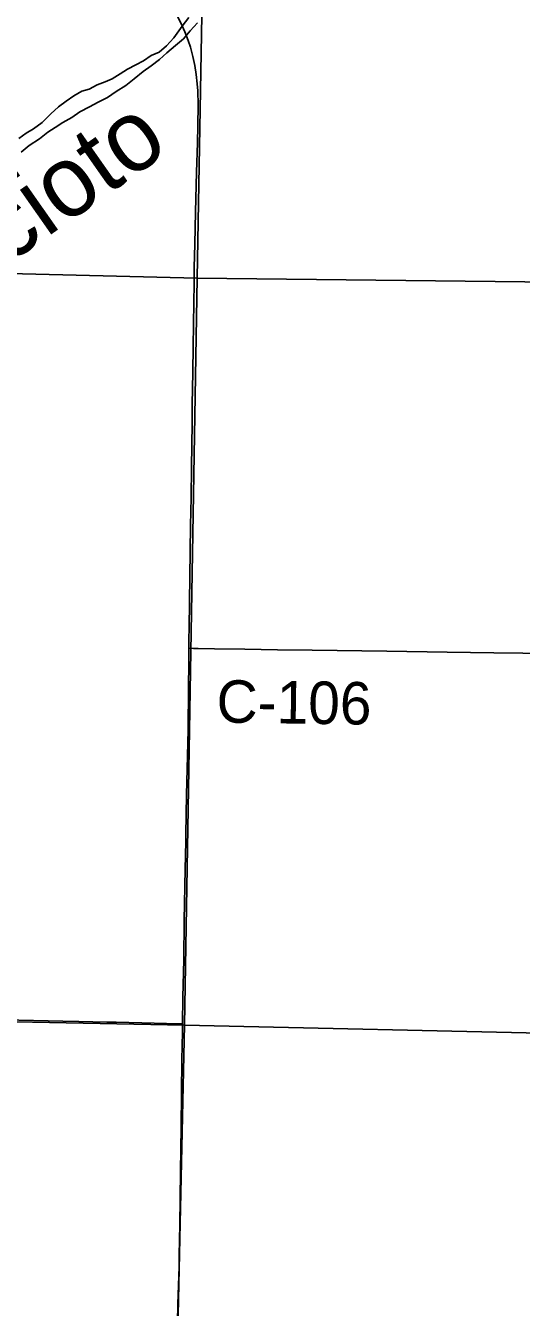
# Model space of a CAD drawing. Extents: x 1584893 to 1934202, y 663575 to 1091909.
# Drawn here: x 1775619 to 1779115, y 919483 to 928532 of the extents above; entities that cross this region are included whole.
import ezdxf

# ---------------------------------------------------------------- set-up
doc = ezdxf.new("R2010")
doc.units = 0
for name, color, linetype in [('GM_X_County_Road', 7, 'Continuous'), ('GM_X_County_Road_Text', 7, 'Continuous'), ('GM_X_Major_River', 7, 'Continuous'), ('GM_X_Major_River_Text', 7, 'Continuous'), ('GM_X_Section', 7, 'Continuous'), ('GM_X_State_Route', 7, 'Continuous')]:
    doc.layers.add(name, color=color, linetype=linetype)

msp = doc.modelspace()

# ---------------------------------------------------------------- linework, layer by layer
at = {"layer": 'GM_X_County_Road'}
for points in [[(1776769.7, 924136.3), (1776803.2, 924135.3), (1776836, 924134.3), (1776951, 924132.1), (1777164.3, 924128.9), (1777394, 924125.9), (1777640.1, 924121.9), (1778165.2, 924115.6), (1778591.8, 924109.5), (1778920, 924104.2), (1779330.2, 924098.7), (1779556.7, 924095.3)], [(1772711.3, 921554), (1772815.9, 921551.8), (1772864.9, 921550.9), (1772979.2, 921549.4), (1773126.6, 921548.3), (1773175.7, 921547.9), (1773241.2, 921547.6), (1773405.2, 921546.1), (1773634.6, 921545.2), (1773749.5, 921543.8), (1774044.9, 921536.6), (1774241.1, 921534), (1774519.9, 921528.8), (1774766, 921525.4), (1775110.6, 921520), (1775569.8, 921511.2), (1775881.2, 921503.9), (1775994.1, 921502), (1776191.3, 921497.2), (1776256.9, 921495.7), (1776437.2, 921491.4), (1776699.6, 921484.8), (1776725.4, 921484.1)]]:
    msp.add_lwpolyline(points, dxfattribs=at)
at = {"layer": 'GM_X_Major_River'}
for points in [[(1776001.8, 927923), (1776068.3, 927957.9), (1776130.7, 927990.8), (1776195.1, 928023.8), (1776257.7, 928066.7), (1776324.3, 928109.6), (1776384.9, 928156.6), (1776447.7, 928207.6), (1776504.2, 928248.7), (1776562.8, 928291.7), (1776613.5, 928340.9), (1776676.3, 928391.8), (1776732.9, 928438.9), (1776779.8, 928496.2), (1776830.6, 928551.3)], [(1776769.3, 928588.4), (1776722.4, 928527.2), (1776663.2, 928446.1), (1776612.3, 928388.9), (1776559.7, 928343.8), (1776503.4, 928320.7)], [(1776503.4, 928320.7), (1776450.9, 928283.6), (1776396.5, 928254.5), (1776336.2, 928225.5), (1776285.7, 928192.4), (1776229.2, 928157.3), (1776179, 928134.1), (1776122.8, 928115.1), (1776066.4, 928084), (1776014.2, 928068.9), (1775957.8, 928035.8), (1775903.3, 927998.7), (1775850.7, 927957.6), (1775796, 927908.5), (1775735.1, 927847.5), (1775674.5, 927802.5), (1775622.1, 927773.3), (1775571.5, 927734.2)], [(1775587.9, 927637.8), (1775642.6, 927684.9), (1775717.2, 927733.7), (1775775.9, 927780.7), (1775826.4, 927813.9), (1775880.8, 927847), (1775943.3, 927883.9), (1776001.8, 927923)]]:
    msp.add_lwpolyline(points, dxfattribs=at)
at = {"layer": 'GM_X_Section'}
for points in [[(1771577.8, 932153.5), (1776921.8, 932051), (1776827.6, 926748.9), (1771515.8, 926881.2)], [(1776921.8, 932051), (1782498, 931954.7), (1782334, 929327.6), (1782292, 926687.5), (1776827.6, 926748.9)], [(1771515.8, 926881.2), (1776827.6, 926748.9), (1776739.5, 921474.8), (1771379.6, 921581.5)], [(1776827.6, 926748.9), (1782292, 926687.5), (1782187.5, 921353.4), (1776739.5, 921474.8)], [(1776739.5, 921474.8), (1782187.5, 921353.4), (1782015, 916031.9), (1776623.4, 916198.9)]]:
    msp.add_lwpolyline(points, close=True, dxfattribs=at)
msp.add_lwpolyline([(1772311.8, 919482.1), (1772195.3, 919939.1), (1772161.4, 920031.3), (1772142.3, 920083.5), (1771947.5, 920499), (1771780.8, 920936.3), (1771716, 921108.9), (1771623.8, 921335.6), (1771548.8, 921466.2), (1771479.2, 921524.7), (1771379.6, 921581.5), (1776739.5, 921474.8), (1776623.4, 916198.9)], dxfattribs=at)
at = {"layer": 'GM_X_State_Route'}
for points in [[(1776830.5, 927704.7), (1776834.1, 927824.5), (1776835.8, 927972.5), (1776833.1, 928071.1), (1776829.3, 928120.4), (1776821.6, 928185.8), (1776810.9, 928250.8), (1776797.2, 928315.2), (1776780.3, 928378.9), (1776765.3, 928426), (1776742.2, 928487.7), (1776715.6, 928548), (1776685.5, 928606.7), (1776652.5, 928663.7), (1776617.2, 928719.2), (1776569.9, 928786.5), (1776519.9, 928851.8), (1776452.1, 928935.5)], [(1776687, 919245.1), (1776693, 919507.6), (1776700.5, 919770), (1776701.6, 919852.1), (1776705.2, 920065.3), (1776710.3, 920442.6), (1776715.3, 920754.3), (1776721.3, 921230.1), (1776724.5, 921426.9), (1776725.4, 921484.1), (1776728.2, 921673.1), (1776733.7, 921935.5), (1776737.7, 922214.4), (1776743.2, 922575.3), (1776748.2, 922772.2), (1776747.8, 922821.5), (1776753, 923100.3), (1776764.9, 923559.5), (1776767, 923854.9), (1776769.5, 924035.4), (1776769.7, 924136.3), (1776769.8, 924199.5), (1776771, 924281.4), (1776781.9, 925003.3), (1776785.6, 925200.2), (1776788.4, 925413.4), (1776792.2, 925725.2), (1776793.7, 925856.4), (1776797.3, 926086.1), (1776800.1, 926266.5), (1776804.3, 926578.2), (1776806.2, 926709.5), (1776808, 926824.2), (1776811.3, 926988.2), (1776816.1, 927217.8), (1776824.1, 927496.6), (1776830.5, 927704.7)]]:
    msp.add_lwpolyline(points, dxfattribs=at)

# ---------------------------------------------------------------- texts
at = {"layer": 'GM_X_County_Road_Text'}
msp.add_text('C-106', height=300, rotation=359.1723, dxfattribs=at).set_placement((1776963.4, 923612))
at = {"layer": 'GM_X_Major_River_Text'}
msp.add_text('Scioto', height=500.1, rotation=35.02295, dxfattribs=at).set_placement((1775123.2, 926584.3))

doc.saveas('drawing.dxf')
